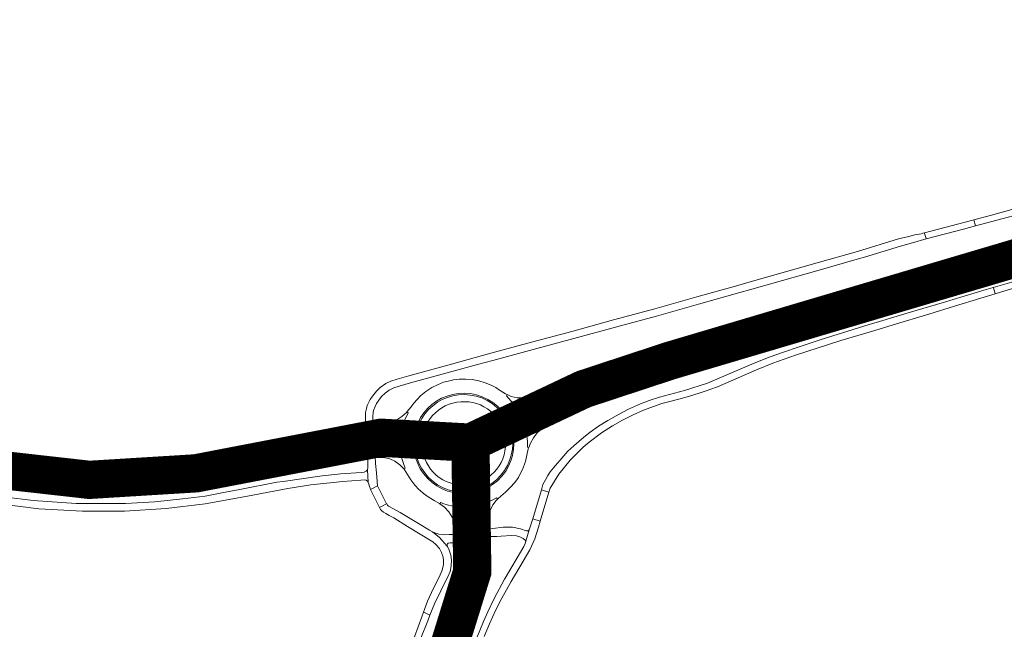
# Model space of a CAD drawing. Header units: metres. Extents: x 166325 to 190320, y 381923 to 404576.
# Tile 828 of 1056: x 177211 to 177597, y 397674 to 397913. Entities that reach past the tile are written whole.
import ezdxf

# ---------------------------------------------------------------- set-up
doc = ezdxf.new("R2010")
doc.units = ezdxf.units.M
for name, color, linetype, lineweight in [('B-WE-VH-VERHARDING_ASFALT-GV', 8, 'Continuous', 18), ('B-WE-VH-VERHARDING_BETON-GV', 8, 'Continuous', 18), ('B-WE-VH-VERHARDING_N-WEG', 8, 'Continuous', 18)]:
    doc.layers.add(name, color=color, linetype=linetype, lineweight=lineweight)

msp = doc.modelspace()

# ---------------------------------------------------------------- linework, layer by layer
at = {"layer": 'B-WE-VH-VERHARDING_ASFALT-GV', "flags": 128}
for points in [[(177686.713, 397844.292), (177686.616, 397844.568), (177685.805, 397847.373), (177685.658, 397847.855), (177679.236, 397845.893), (177665.521, 397841.883), (177648.507, 397836.984), (177635.216, 397833.155), (177620.86, 397828.988), (177605.927, 397824.762), (177595.414, 397821.808), (177591.855, 397820.749), (177592.021, 397820.285), (177592.823, 397817.499), (177592.909, 397817.204), (177606.943, 397821.304), (177622.715, 397825.864), (177648.408, 397833.28), (177671.956, 397840.103)], [(177687.855, 397840.284), (177687.605, 397841.15), (177686.805, 397843.987), (177686.713, 397844.292), (177671.956, 397840.103), (177648.408, 397833.28), (177622.715, 397825.864), (177606.943, 397821.304), (177592.909, 397817.204), (177593.006, 397816.874), (177593.837, 397814.06), (177594.055, 397813.322), (177602.383, 397815.673), (177610.805, 397818.091), (177621.65, 397821.187), (177633.654, 397824.633), (177647.445, 397828.619), (177662.352, 397832.885), (177674.848, 397836.513), (177684.627, 397839.339)], [(177592.909, 397817.204), (177592.823, 397817.499), (177592.021, 397820.285), (177591.855, 397820.749), (177591.733, 397820.713), (177588.58, 397819.788), (177570.585, 397814.563), (177545.721, 397807.356), (177521.58, 397800.358), (177505.124, 397795.592), (177500.803, 397794.307), (177488.632, 397790.831), (177477.605, 397787.626), (177466.622, 397784.306), (177455.984, 397780.794), (177444.874, 397777.209), (177433.931, 397773.513), (177430.003, 397772.244), (177429.905, 397772.205), (177430.194, 397771.625), (177431.67, 397768.659), (177431.785, 397768.429), (177431.85, 397768.298), (177432.225, 397767.545), (177439.953, 397770.708), (177450.997, 397775.064), (177463.848, 397779.486), (177478.529, 397783.956), (177495.194, 397788.792), (177520.481, 397796.044), (177564.102, 397808.65)], [(177546.67, 397799.661), (177547.22, 397799.819), (177558.266, 397802.997), (177578.947, 397808.992), (177589.895, 397812.128), (177590.766, 397812.393), (177594.055, 397813.322), (177593.837, 397814.06), (177593.006, 397816.874), (177592.909, 397817.204), (177564.102, 397808.65), (177520.481, 397796.044), (177495.194, 397788.792), (177478.529, 397783.956), (177463.848, 397779.486), (177450.997, 397775.064), (177439.953, 397770.708), (177432.225, 397767.545), (177432.702, 397766.223), (177433.952, 397762.758), (177434.159, 397762.184), (177442.47, 397766.545), (177450.257, 397770.029), (177460.917, 397774.171), (177471.785, 397777.969), (177482.725, 397781.229), (177493.643, 397784.41), (177504.691, 397787.563), (177521.148, 397792.356), (177534.823, 397796.252)], [(177593.878, 397805.252), (177593.833, 397805.409), (177593.197, 397807.616), (177593.141, 397807.812), (177590.352, 397807.008), (177573.115, 397801.82), (177561, 397798.205), (177548.489, 397794.459), (177544.41, 397793.203), (177536.074, 397790.636), (177532.262, 397789.473), (177525.273, 397787.236), (177517.391, 397784.64), (177510.432, 397782.295), (177505.567, 397780.553), (177499.281, 397778.092), (177480.984, 397770.297), (177472.019, 397767.413), (177462.212, 397764.809), (177458.09, 397763.484), (177454.668, 397762.133), (177450.069, 397760.05), (177446.285, 397758.133), (177441.837, 397755.564), (177438.298, 397753.322), (177434.988, 397751.002), (177432.442, 397749.02), (177428.545, 397745.72), (177426.249, 397743.509), (177424.634, 397741.772), (177420.552, 397737.078), (177419.324, 397735.419), (177418.341, 397734.033), (177417.395, 397732.374), (177416.406, 397730.436), (177415.838, 397728.341), (177418.788, 397727.46), (177419.318, 397729.048), (177422.684, 397734.508), (177427.083, 397740.05), (177430.739, 397743.747), (177432.181, 397745.085), (177434.567, 397747.041), (177439.475, 397750.707), (177443.693, 397753.47), (177447.631, 397755.757), (177451.839, 397757.805), (177455.923, 397759.645), (177459.76, 397761.112), (177463.137, 397762.218), (177465.768, 397762.964), (177470.275, 397764.151), (177475.234, 397765.501), (177478.164, 397766.417), (177480.855, 397767.339), (177481.956, 397767.749), (177484.942, 397768.848), (177500.22, 397775.482), (177506.694, 397778.109), (177515.578, 397781.238), (177532.874, 397786.802), (177533.386, 397786.997), (177546.696, 397790.961), (177553.889, 397793.171), (177567.793, 397797.378), (177577.892, 397800.458), (177588.207, 397803.546)], [(177429.905, 397772.205), (177429.011, 397771.853), (177426.161, 397770.736), (177425.232, 397770.371), (177424.928, 397770.254), (177424.917, 397770.25), (177424.042, 397769.882), (177421.251, 397768.768), (177418.455, 397767.655), (177415.67, 397766.545), (177413.849, 397765.817), (177412.93, 397765.465), (177412.894, 397765.449), (177412.883, 397765.445), (177412.625, 397765.367), (177412.598, 397765.359), (177411.365, 397764.907), (177411.313, 397764.893), (177411.507, 397764.398), (177412.79, 397761.133), (177412.915, 397760.816), (177412.969, 397760.838), (177427.08, 397766.496), (177430.975, 397768.057), (177431.324, 397768.146), (177431.652, 397768.077), (177431.997, 397767.881), (177432.225, 397767.545), (177431.85, 397768.298), (177431.785, 397768.429), (177431.67, 397768.659), (177430.194, 397771.625)], [(177428.627, 397759.23), (177429.48, 397759.683), (177429.808, 397759.842), (177430.625, 397760.301), (177431.502, 397760.773), (177432.409, 397761.252), (177433.297, 397761.734), (177434.159, 397762.184), (177433.952, 397762.758), (177432.702, 397766.223), (177432.225, 397767.545), (177432.305, 397767.216), (177432.241, 397766.81), (177432.071, 397766.467), (177431.754, 397766.247), (177427.974, 397764.376), (177414.442, 397757.573), (177414.606, 397757.253), (177416.546, 397753.459), (177416.842, 397752.88), (177417.723, 397753.457), (177418.017, 397753.596), (177418.885, 397754.071), (177420.646, 397755.029), (177423.305, 397756.42), (177425.952, 397757.83)], [(177323.54, 397743.711), (177329.039, 397744.732), (177334.532, 397745.456), (177333.515, 397750.995), (177332.442, 397750.798), (177329.542, 397750.327), (177329.21, 397750.275), (177329.304, 397749.791), (177321.557, 397747.891), (177311.414, 397745.361), (177300.853, 397743.053), (177290.01, 397740.976), (177283.039, 397739.854), (177273.584, 397738.46), (177268.635, 397737.919), (177268.549, 397738.41), (177265.709, 397737.738), (177264.752, 397737.525), (177264.701, 397737.758), (177262.608, 397737.519), (177261.676, 397737.459), (177253.551, 397736.936), (177241.47, 397736.726), (177241.054, 397736.732), (177241.048, 397736.336), (177240.999, 397733.241), (177240.992, 397732.761), (177253.663, 397732.965), (177260.41, 397733.393), (177261.891, 397733.503), (177268.399, 397733.986), (177275.773, 397734.762), (177287.326, 397736.517), (177295.592, 397738.076), (177304.889, 397739.858), (177314.205, 397741.789)], [(177353.892, 397754.292), (177352.463, 397754.079), (177352.126, 397754.051), (177351.184, 397753.94), (177350.189, 397753.794), (177349.83, 397753.75), (177347.008, 397753.334), (177346.847, 397753.31), (177346.464, 397753.253), (177345.532, 397753.109), (177342.579, 397752.686), (177339.602, 397752.215), (177338.358, 397751.964), (177335.377, 397751.337), (177333.515, 397750.995), (177334.532, 397745.456), (177334.564, 397745.883), (177334.725, 397746.201), (177335.006, 397746.472), (177335.354, 397746.624), (177338.73, 397747.156), (177341.694, 397747.632), (177344.663, 397748.087), (177346.682, 397748.256), (177347.15, 397748.281), (177350.106, 397748.637), (177354.194, 397749.046), (177354.345, 397749.058), (177354.315, 397749.403), (177353.95, 397753.62)], [(177164.492, 397749.263), (177164.342, 397748.852), (177163.389, 397745.919), (177163.221, 397745.371), (177169.045, 397743.637), (177178.176, 397741.093), (177181.928, 397740.127), (177186.758, 397739.007), (177195.724, 397737.16), (177205.166, 397735.56), (177217.691, 397734.036), (177230.95, 397733.029), (177240.992, 397732.761), (177240.999, 397733.241), (177241.048, 397736.336), (177241.054, 397736.732), (177232.585, 397736.864), (177226.481, 397737.24), (177217.616, 397737.991), (177205.628, 397739.47), (177196.716, 397741.001), (177187.986, 397742.784), (177179.123, 397744.917), (177170.511, 397747.3)], [(177350.106, 397748.637), (177347.15, 397748.281), (177347.254, 397746.796), (177347.332, 397745.358), (177350.374, 397745.365)], [(177163.221, 397745.371), (177163.087, 397744.939), (177162.122, 397742.029), (177161.971, 397741.524), (177167.996, 397739.738), (177176.849, 397737.206), (177185.708, 397735.14), (177194.555, 397733.291), (177203.543, 397731.763), (177216.928, 397729.952), (177225.904, 397729.242), (177230.582, 397729.033), (177240.929, 397728.73), (177240.937, 397729.243), (177240.985, 397732.281), (177240.992, 397732.761), (177230.95, 397733.029), (177217.691, 397734.036), (177205.166, 397735.56), (177195.724, 397737.16), (177186.758, 397739.007), (177181.928, 397740.127), (177178.176, 397741.093), (177169.045, 397743.637)], [(177329.972, 397739.472), (177331.901, 397739.844), (177333.899, 397740.131), (177335.084, 397740.257), (177334.532, 397745.456), (177329.039, 397744.732), (177323.54, 397743.711), (177314.205, 397741.789), (177304.889, 397739.858), (177295.592, 397738.076), (177287.326, 397736.517), (177275.773, 397734.762), (177268.399, 397733.986), (177261.891, 397733.503), (177260.41, 397733.393), (177253.663, 397732.965), (177240.992, 397732.761), (177240.985, 397732.281), (177240.937, 397729.243), (177240.929, 397728.73), (177241.151, 397728.724), (177247.157, 397728.738), (177253.743, 397728.94), (177260.88, 397729.387), (177262.109, 397729.485), (177264.663, 397729.687), (177265.677, 397729.646), (177266.677, 397729.594), (177268.488, 397729.543), (177268.524, 397729.998), (177271.232, 397730.287), (177274.093, 397730.588), (177280.332, 397731.42), (177287.267, 397732.472), (177294.116, 397733.701), (177300.992, 397735.009), (177307.924, 397736.445), (177314.907, 397737.733), (177321.819, 397738.888), (177324.491, 397739.248), (177327.152, 397739.624), (177329.86, 397739.973)], [(177354.456, 397745.465), (177354.326, 397745.465), (177350.374, 397745.365), (177347.332, 397745.358), (177344.691, 397745.237), (177341.683, 397745.064), (177338.693, 397744.88), (177335.692, 397744.629), (177335.242, 397744.651), (177334.941, 397744.804), (177334.668, 397745.117), (177334.532, 397745.456), (177335.084, 397740.257), (177336.874, 397740.447), (177338.88, 397740.605), (177339.896, 397740.728), (177340.22, 397740.716), (177341.197, 397740.772), (177343.186, 397740.896), (177345.189, 397740.952), (177347.156, 397741.008), (177347.558, 397741.021), (177347.598, 397741.022), (177349.153, 397741.079), (177350.614, 397741.133), (177350.621, 397741.133), (177352.775, 397741.152), (177353.134, 397741.152), (177354.5, 397741.025), (177354.585, 397741.002), (177354.567, 397741.622), (177354.467, 397745.113)], [(177350.794, 397738.704), (177350.732, 397739.678), (177350.665, 397740.679), (177350.621, 397741.133), (177350.614, 397741.133), (177349.153, 397741.079), (177347.598, 397741.022), (177347.723, 397739.592), (177347.774, 397738.729), (177347.764, 397737.163), (177347.608, 397736.262), (177347.859, 397731.271), (177348.055, 397730.573), (177348.374, 397729.683), (177348.606, 397729.036), (177348.796, 397728.556), (177351.502, 397729.948), (177351.129, 397735.077), (177350.795, 397738.691)], [(177351.502, 397729.948), (177348.796, 397728.556), (177352.315, 397721.529), (177355.045, 397722.918)], [(177418.788, 397727.46), (177415.838, 397728.341), (177412.434, 397717.019), (177415.365, 397716.104)], [(177355.136, 397722.951), (177355.045, 397722.918), (177352.315, 397721.529), (177352.241, 397721.502), (177352.73, 397720.754), (177353.158, 397720.179), (177353.87, 397719.596), (177354.748, 397719.089), (177356.104, 397718.365), (177357.883, 397717.46), (177363.256, 397714.081), (177373.236, 397708.059), (177374.351, 397706.963), (177375.807, 397705.374), (177376.669, 397703.781), (177377.263, 397702.047), (177377.458, 397700.51), (177377.409, 397699.146), (177376.948, 397696.91), (177375.664, 397694.137), (177373.429, 397689.854), (177371.13, 397684.68), (177369.546, 397680.426), (177369.676, 397680.368), (177370.761, 397679.863), (177372.049, 397679.264), (177373.931, 397683.634), (177376.314, 397688.795), (177378.485, 397693.051), (177379.158, 397694.24), (177379.974, 397696.327), (177380.457, 397698.65), (177380.548, 397700.768), (177380.24, 397702.833), (177379.638, 397704.757), (177378.988, 397706.136), (177378.803, 397706.34), (177375.805, 397709.65), (177373.143, 397711.893), (177371.977, 397712.583), (177367.556, 397715.175), (177360.418, 397719.572), (177355.892, 397722.006), (177355.381, 397722.407)], [(177395.169, 397714.854), (177395.185, 397715.253), (177395.229, 397716.274), (177395.231, 397716.352), (177394.68, 397716.304), (177391.175, 397715.998), (177390.797, 397715.965), (177391.105, 397712.412), (177395.303, 397713.021), (177395.213, 397713.927)], [(177387.28, 397715.65), (177386.904, 397715.585), (177382.541, 397714.825), (177381.996, 397714.73), (177382.291, 397713.667), (177382.396, 397713.276), (177382.658, 397711.186), (177387.899, 397711.954)], [(177391.105, 397712.412), (177387.899, 397711.954), (177388.154, 397708.894), (177391.179, 397709.342)], [(177395.303, 397713.021), (177391.105, 397712.412), (177391.179, 397709.342), (177395.291, 397710.037), (177395.558, 397710.081)], [(177410.999, 397712.655), (177410.442, 397712.325), (177409.794, 397712.337), (177407.565, 397713.147), (177404.451, 397713.734), (177400.824, 397713.704), (177396.808, 397713.269), (177395.303, 397713.021), (177395.558, 397710.081), (177396.939, 397710.071), (177398.374, 397710.056), (177400.006, 397710.19), (177404.104, 397710.517), (177406.023, 397710.344), (177407.334, 397709.942), (177408.699, 397709.327), (177409.514, 397708.668), (177409.69, 397708.121), (177409.509, 397707.349), (177410.389, 397710.482)], [(177382.658, 397711.186), (177381.192, 397710.882), (177379.599, 397710.823), (177377.241, 397710.804), (177375.59, 397711.07), (177373.989, 397711.555), (177373.143, 397711.893), (177375.805, 397709.65), (177378.803, 397706.34), (177378.988, 397706.136), (177378.828, 397706.668), (177378.972, 397707.161), (177379.279, 397707.513), (177379.967, 397707.571), (177380.886, 397707.631), (177381.545, 397707.771), (177381.568, 397707.974), (177382.969, 397708.167)], [(177388.154, 397708.894), (177382.969, 397708.167), (177383.013, 397707.728), (177383.078, 397706.742), (177383.142, 397705.739), (177383.159, 397704.727), (177383.124, 397703.729), (177383.106, 397702.724), (177383.033, 397701.709), (177382.951, 397700.705), (177382.652, 397697.724), (177383.201, 397697.616), (177387.376, 397696.794), (177387.698, 397696.731), (177387.848, 397696.701), (177388.422, 397696.588), (177388.12, 397696.809), (177387.929, 397697.103), (177387.858, 397697.517), (177388.142, 397701.534), (177388.196, 397702.522), (177388.25, 397703.518), (177388.272, 397704.52), (177388.268, 397705.512), (177388.257, 397706.525), (177388.221, 397707.513), (177388.205, 397708.532)], [(177387.899, 397711.954), (177382.658, 397711.186), (177382.969, 397708.167), (177388.154, 397708.894)], [(177395.558, 397710.081), (177395.291, 397710.037), (177391.179, 397709.342), (177391.168, 397707.894), (177391.013, 397704.901), (177390.724, 397701.902), (177390.637, 397701.412), (177389.822, 397697.299), (177389.717, 397696.965), (177389.521, 397696.736), (177389.224, 397696.549), (177388.798, 397696.474), (177389.502, 397696.373), (177389.683, 397696.348), (177390.059, 397696.294), (177393.441, 397695.811), (177394.206, 397695.702), (177394.366, 397696.69), (177394.666, 397698.644), (177394.978, 397700.633), (177395.214, 397702.613), (177395.447, 397704.587), (177395.522, 397706.614), (177395.542, 397708.654)], [(177372.049, 397679.264), (177370.761, 397679.863), (177369.676, 397680.368), (177369.546, 397680.426), (177368.882, 397678.598), (177365.998, 397670.744), (177363.551, 397663.227), (177362.199, 397658.464), (177359.734, 397649.23), (177358.403, 397643.774), (177360.891, 397643.194), (177362.419, 397649.384), (177362.991, 397651.763), (177366.012, 397662.413), (177368.558, 397670.172), (177371.244, 397677.045)]]:
    msp.add_lwpolyline(points, close=True, dxfattribs=at)
for points in [[(177604.042, 397810.956), (177593.141, 397807.812), (177593.197, 397807.616), (177593.833, 397805.409), (177593.878, 397805.252), (177594.248, 397805.363), (177601.65, 397807.586)], [(177203.09, 397722.893), (177218.588, 397720.961), (177235.7, 397719.998), (177252.232, 397720.072), (177268.578, 397721.087), (177283.954, 397722.961), (177300.568, 397725.898), (177316.383, 397728.906), (177325.379, 397730.338), (177337.887, 397731.707), (177344.971, 397732.208), (177346.523, 397732.318), (177347.127, 397732.173), (177347.618, 397731.773), (177347.859, 397731.271), (177347.608, 397736.262), (177347.108, 397735.67), (177346.238, 397735.355), (177345.085, 397735.265), (177337.129, 397734.689), (177329.823, 397733.912), (177314.56, 397731.665), (177312.021, 397731.409), (177297.481, 397728.573), (177290.42, 397727.172), (177283.954, 397725.958), (177275.036, 397724.852), (177264.088, 397723.698), (177252.571, 397723.086), (177248.279, 397722.993), (177233.243, 397723.093), (177216.402, 397724.211), (177205.812, 397725.474)], [(177393.39, 397670.884), (177395.408, 397675.788), (177397.843, 397681.029), (177400.261, 397685.939), (177403.979, 397692.49), (177408.727, 397700.424), (177411.33, 397704.898), (177413.275, 397709.188), (177414.702, 397713.781), (177415.365, 397716.104), (177412.434, 397717.019), (177411.479, 397713.883), (177410.999, 397712.655), (177410.389, 397710.482), (177409.509, 397707.349), (177408.96, 397706.208), (177406.324, 397701.783), (177403.806, 397697.558), (177401.622, 397693.806), (177401.32, 397693.345), (177397.339, 397685.831), (177394.836, 397680.577), (177393.163, 397676.762), (177390.499, 397670.407)], [(177377.361, 397663.511), (177382.227, 397676.409), (177384.002, 397680.843), (177386.352, 397687.419), (177387.618, 397691.425), (177388.798, 397696.474), (177388.422, 397696.588), (177387.848, 397696.701), (177387.698, 397696.731), (177387.376, 397696.794), (177383.201, 397697.616), (177382.652, 397697.724), (177382.388, 397694.877), (177381.851, 397692.029), (177381.188, 397689.374), (177380.434, 397686.664), (177379.58, 397683.875), (177378.707, 397681.189), (177377.819, 397678.483), (177376.954, 397675.729), (177375.979, 397672.981)], [(177381.114, 397662.29), (177386.223, 397674.577), (177390.848, 397685.93), (177393.06, 397692.294), (177394.206, 397695.702), (177393.441, 397695.811), (177390.059, 397696.294), (177389.683, 397696.348), (177389.502, 397696.373), (177388.798, 397696.474), (177387.618, 397691.425), (177386.352, 397687.419), (177384.002, 397680.843), (177382.227, 397676.409), (177377.361, 397663.511)]]:
    msp.add_lwpolyline(points, dxfattribs=at)
at = {"layer": 'B-WE-VH-VERHARDING_BETON-GV', "flags": 128}
msp.add_lwpolyline([(177601.311, 397838.579), (177592.406, 397836.169), (177585.489, 397834.355), (177586.174, 397831.977), (177597.073, 397834.859), (177604.848, 397836.941)], dxfattribs=at)
for points in [[(177586.174, 397831.977), (177585.489, 397834.355), (177584.567, 397834.113), (177576.582, 397831.996), (177566.161, 397829.199), (177566.216, 397829.008), (177566.793, 397827.006), (177566.854, 397826.81), (177581.408, 397830.717)], [(177542.551, 397819.722), (177556.743, 397824.043), (177561.421, 397825.324), (177566.854, 397826.81), (177566.793, 397827.006), (177566.216, 397829.008), (177566.161, 397829.199), (177565.554, 397829.036), (177564.877, 397828.829), (177562.425, 397828.41), (177560.068, 397827.783), (177555.989, 397826.844), (177539.843, 397821.95), (177524.06, 397817.403), (177504.652, 397811.905), (177496.872, 397809.733), (177492.902, 397808.619), (177476.834, 397804.065), (177460.405, 397799.408), (177444.186, 397795.12), (177427.824, 397790.578), (177411.908, 397786.274), (177396.051, 397782.011), (177380.586, 397777.741), (177363.816, 397773.083), (177359.179, 397771.831), (177356.688, 397770.988), (177354.761, 397770.101), (177352.516, 397768.553), (177352.447, 397768.483), (177351.11, 397767.132), (177349.549, 397765.182), (177348.675, 397763.804), (177347.511, 397761.44), (177347.181, 397760.346), (177346.848, 397758.714), (177346.785, 397757.348), (177346.781, 397756.164), (177346.783, 397756.11), (177346.812, 397754.759), (177346.799, 397754.728), (177346.836, 397753.575), (177346.844, 397753.391), (177346.847, 397753.31), (177347.008, 397753.334), (177349.83, 397753.75), (177349.699, 397755.013), (177349.699, 397755.183), (177349.703, 397757.076), (177349.812, 397758.836), (177349.987, 397759.514), (177350.569, 397761.047), (177351.144, 397762.23), (177351.977, 397763.612), (177353.097, 397765.054), (177354.475, 397766.359), (177356.139, 397767.508), (177357.944, 397768.396), (177359.99, 397769.094), (177364.494, 397770.35), (177381.223, 397775), (177390.767, 397777.553), (177396.813, 397779.17), (177412.664, 397783.48), (177428.518, 397787.808), (177444.964, 397792.228), (177461.041, 397796.578), (177477.485, 397801.184), (177493.731, 397805.836), (177497.537, 397806.853), (177505.397, 397809.09), (177524.857, 397814.633), (177540.679, 397819.152)], [(177381.249, 397771.538), (177380.897, 397771.469), (177379.22, 397771.069), (177377.444, 397770.586), (177375.065, 397769.651), (177372.793, 397768.497), (177370.537, 397767.037), (177368.574, 397765.435), (177366.754, 397763.614), (177365.238, 397761.747), (177365.057, 397761.501), (177364.049, 397760.193), (177362.997, 397758.97), (177363.533, 397758.617), (177362.093, 397755.663), (177361.419, 397753.712), (177361.057, 397752.127), (177360.961, 397751.709), (177360.558, 397749.459), (177360.419, 397747.44), (177360.418, 397745.454), (177360.608, 397743.006), (177361.108, 397740.715), (177361.802, 397738.337), (177362.368, 397736.958), (177361.842, 397736.621), (177361.967, 397736.491), (177363.283, 397734.436), (177364.609, 397732.361), (177366.23, 397730.224), (177367.883, 397728.459), (177368.114, 397728.245), (177369.613, 397726.926), (177371.417, 397725.641), (177373.717, 397724.27), (177375.829, 397723.059), (177375.965, 397722.957), (177376.339, 397723.375), (177377.097, 397723.018), (177378.864, 397722.474), (177381.107, 397721.997), (177383.08, 397721.76), (177385.248, 397721.637), (177385.948, 397721.651), (177388.303, 397721.817), (177388.339, 397721.823), (177388.296, 397722.182), (177387.758, 397726.674), (177387.715, 397727.036), (177387.64, 397727.024), (177385.821, 397726.904), (177383.656, 397726.963), (177381.323, 397727.314), (177379.029, 397727.937), (177376.901, 397728.817), (177374.766, 397729.955), (177372.941, 397731.294), (177371.152, 397732.946), (177369.604, 397734.773), (177368.322, 397736.707), (177367.318, 397738.707), (177366.478, 397740.941), (177365.94, 397743.232), (177365.665, 397745.529), (177365.675, 397747.925), (177365.984, 397750.249), (177366.546, 397752.544), (177367.313, 397754.613), (177368.43, 397756.725), (177369.698, 397758.599), (177371.304, 397760.42), (177372.86, 397761.845), (177374.723, 397763.192), (177376.692, 397764.303), (177378.809, 397765.204), (177380.929, 397765.822), (177383.244, 397766.224), (177385.527, 397766.31), (177387.944, 397766.163), (177390.338, 397765.69), (177392.628, 397764.942), (177394.823, 397763.897), (177396.802, 397762.715), (177398.663, 397761.173), (177400.325, 397759.463), (177401.77, 397757.535), (177403.001, 397755.459), (177403.367, 397754.625), (177403.66, 397754.756), (177407.804, 397756.605), (177408.096, 397756.735), (177408.116, 397756.744), (177407.296, 397758.604), (177406.122, 397760.486), (177404.919, 397762.178), (177402.078, 397765.246), (177402.375, 397765.783), (177401.733, 397766.078), (177399.683, 397767.387), (177399.448, 397767.566), (177397.937, 397768.514), (177396.105, 397769.447), (177393.726, 397770.415), (177391.245, 397771.131), (177388.706, 397771.657), (177386.156, 397771.838), (177383.501, 397771.785)], [(177431.697, 397766.429), (177431.89, 397766.582), (177432.073, 397766.869), (177432.108, 397767.149), (177432.045, 397767.466), (177431.869, 397767.718), (177431.611, 397767.847), (177431.346, 397767.899), (177431.055, 397767.823), (177427.206, 397766.284), (177413.122, 397760.602), (177408.612, 397758.83), (177409.973, 397755.808), (177414.325, 397757.911)], [(177366.546, 397752.544), (177365.984, 397750.249), (177365.675, 397747.925), (177365.665, 397745.529), (177365.94, 397743.232), (177366.478, 397740.941), (177367.318, 397738.707), (177368.322, 397736.707), (177369.604, 397734.773), (177371.152, 397732.946), (177372.941, 397731.294), (177374.766, 397729.955), (177376.901, 397728.817), (177379.029, 397727.937), (177381.323, 397727.314), (177383.656, 397726.963), (177385.821, 397726.904), (177387.64, 397727.024), (177387.715, 397727.036), (177387.649, 397727.584), (177385.806, 397727.415), (177383.68, 397727.487), (177381.378, 397727.84), (177379.187, 397728.425), (177377.084, 397729.288), (177375.076, 397730.41), (177373.3, 397731.695), (177371.525, 397733.308), (177370.033, 397735.057), (177368.766, 397736.946), (177367.772, 397738.912), (177366.962, 397741.089), (177366.445, 397743.281), (177366.196, 397745.555), (177366.206, 397747.887), (177366.533, 397750.143), (177367.012, 397752.356), (177367.857, 397754.401), (177368.877, 397756.43), (177370.124, 397758.271), (177371.681, 397760.038), (177373.202, 397761.41), (177375.019, 397762.731), (177376.936, 397763.81), (177378.977, 397764.691), (177381.083, 397765.322), (177383.289, 397765.653), (177385.53, 397765.78), (177387.884, 397765.601), (177390.203, 397765.16), (177392.435, 397764.436), (177394.583, 397763.417), (177396.492, 397762.265), (177398.28, 397760.766), (177399.912, 397759.083), (177401.323, 397757.178), (177402.506, 397755.234), (177402.881, 397754.408), (177403.367, 397754.625), (177403.001, 397755.459), (177401.77, 397757.535), (177400.325, 397759.463), (177398.663, 397761.173), (177396.802, 397762.715), (177394.823, 397763.897), (177392.628, 397764.942), (177390.338, 397765.69), (177387.944, 397766.163), (177385.527, 397766.31), (177383.244, 397766.224), (177380.929, 397765.822), (177378.809, 397765.204), (177376.692, 397764.303), (177374.723, 397763.192), (177372.86, 397761.845), (177371.304, 397760.42), (177369.698, 397758.599), (177368.43, 397756.725), (177367.313, 397754.613)], [(177396.492, 397762.265), (177394.583, 397763.417), (177392.435, 397764.436), (177390.203, 397765.16), (177387.884, 397765.601), (177385.53, 397765.78), (177383.289, 397765.653), (177381.083, 397765.322), (177378.977, 397764.691), (177376.936, 397763.81), (177375.019, 397762.731), (177373.202, 397761.41), (177371.681, 397760.038), (177370.124, 397758.271), (177368.877, 397756.43), (177367.857, 397754.401), (177367.012, 397752.356), (177366.533, 397750.143), (177366.206, 397747.887), (177366.196, 397745.555), (177366.445, 397743.281), (177366.962, 397741.089), (177367.772, 397738.912), (177368.766, 397736.946), (177370.033, 397735.057), (177371.525, 397733.308), (177373.3, 397731.695), (177375.076, 397730.41), (177377.084, 397729.288), (177379.187, 397728.425), (177381.378, 397727.84), (177383.68, 397727.487), (177385.806, 397727.415), (177387.649, 397727.584), (177387.325, 397730.291), (177386.17, 397730.18), (177384.59, 397730.18), (177383.017, 397730.347), (177381.463, 397730.656), (177379.968, 397731.115), (177378.472, 397731.702), (177377.103, 397732.391), (177375.747, 397733.24), (177374.54, 397734.209), (177373.394, 397735.311), (177372.373, 397736.504), (177371.471, 397737.814), (177370.689, 397739.168), (177370.033, 397740.601), (177369.537, 397742.098), (177369.181, 397743.633), (177368.958, 397745.185), (177368.914, 397746.75), (177369.002, 397748.341), (177369.216, 397749.873), (177369.582, 397751.421), (177369.823, 397752.182), (177370.459, 397753.625), (177371.215, 397755.057), (177372.15, 397756.333), (177373.159, 397757.547), (177374.26, 397758.653), (177375.459, 397759.686), (177376.762, 397760.575), (177378.121, 397761.336), (177379.591, 397761.969), (177381.09, 397762.443), (177382.614, 397762.784), (177384.19, 397762.964), (177385.757, 397762.976), (177387.32, 397762.877), (177388.886, 397762.614), (177390.425, 397762.223), (177391.878, 397761.698), (177393.296, 397761.012), (177394.647, 397760.199), (177395.909, 397759.23), (177397.071, 397758.155), (177398.107, 397756.992), (177399.055, 397755.723), (177399.839, 397754.342), (177400.294, 397753.254), (177402.881, 397754.408), (177402.506, 397755.234), (177401.323, 397757.178), (177399.912, 397759.083), (177398.28, 397760.766)], [(177411.313, 397764.893), (177410.826, 397764.768), (177409.848, 397764.566), (177408.78, 397764.454), (177406.37, 397764.462), (177403.918, 397765.075), (177402.375, 397765.783), (177402.078, 397765.246), (177404.919, 397762.178), (177406.122, 397760.486), (177407.296, 397758.604), (177408.116, 397756.744), (177408.647, 397756.981), (177409.065, 397757.168), (177408.271, 397758.981), (177412.915, 397760.816), (177412.79, 397761.133), (177411.507, 397764.398)], [(177361.057, 397752.127), (177361.419, 397753.712), (177362.093, 397755.663), (177363.533, 397758.617), (177362.997, 397758.97), (177362.831, 397758.776), (177361.088, 397757.207), (177359.05, 397755.912), (177356.851, 397754.953), (177354.512, 397754.384), (177353.892, 397754.292), (177353.95, 397753.62), (177354.315, 397749.403), (177354.345, 397749.058), (177359.491, 397749.482), (177359.504, 397747.469), (177359.879, 397747.457), (177360.419, 397747.44), (177360.558, 397749.459), (177360.961, 397751.709)], [(177406.793, 397733.265), (177406.949, 397733.571), (177408.418, 397736.387), (177409.566, 397739.527), (177410.16, 397742.041), (177410.692, 397744.487), (177410.865, 397744.964), (177410.316, 397745.166), (177410.337, 397747.544), (177409.82, 397751.586), (177408.892, 397754.982), (177408.116, 397756.744), (177408.096, 397756.735), (177407.804, 397756.605), (177403.66, 397754.756), (177403.367, 397754.625), (177403.731, 397753.796), (177404.547, 397751.291), (177404.99, 397748.593), (177405.073, 397746.293), (177404.934, 397744.298), (177404.477, 397741.859), (177403.973, 397740.111), (177402.97, 397737.745), (177401.828, 397735.739), (177400.349, 397733.792), (177398.554, 397731.947), (177396.632, 397730.444), (177394.692, 397729.245), (177392.547, 397728.253), (177390.476, 397727.567), (177388.259, 397727.12), (177387.715, 397727.036), (177387.758, 397726.674), (177388.296, 397722.182), (177388.339, 397721.823), (177390.257, 397722.148), (177393.564, 397723.047), (177396.574, 397724.311), (177398.266, 397725.212), (177398.721, 397724.855), (177399.846, 397725.934), (177401.746, 397727.509), (177403.616, 397729.259), (177405.373, 397731.273)], [(177414.442, 397757.573), (177414.318, 397757.511), (177409.859, 397755.354), (177409.065, 397757.168), (177408.647, 397756.981), (177408.116, 397756.744), (177408.892, 397754.982), (177409.82, 397751.586), (177410.337, 397747.544), (177410.316, 397745.166), (177410.865, 397744.964), (177411.514, 397746.758), (177412.682, 397748.844), (177414.215, 397750.777), (177415.99, 397752.323), (177416.842, 397752.88), (177416.546, 397753.459), (177414.606, 397757.253)], [(177402.881, 397754.408), (177400.294, 397753.254), (177400.439, 397752.907), (177400.933, 397751.432), (177401.352, 397749.894), (177401.611, 397748.368), (177401.724, 397746.794), (177401.707, 397745.207), (177401.517, 397743.658), (177401.184, 397742.105), (177400.687, 397740.622), (177400.062, 397739.175), (177399.28, 397737.802), (177398.324, 397736.533), (177397.279, 397735.374), (177396.137, 397734.286), (177394.919, 397733.302), (177393.613, 397732.434), (177392.231, 397731.682), (177390.756, 397731.068), (177389.259, 397730.633), (177387.715, 397730.329), (177387.325, 397730.291), (177387.649, 397727.584), (177388.155, 397727.631), (177390.321, 397728.066), (177392.31, 397728.728), (177394.384, 397729.665), (177396.342, 397730.849), (177398.195, 397732.346), (177399.949, 397734.116), (177401.314, 397735.979), (177402.468, 397737.919), (177403.456, 397740.281), (177403.968, 397741.97), (177404.442, 397744.32), (177404.562, 397746.254), (177404.456, 397748.529), (177404.039, 397751.088), (177403.252, 397753.59)], [(177403.367, 397754.625), (177402.881, 397754.408), (177403.252, 397753.59), (177404.039, 397751.088), (177404.456, 397748.529), (177404.562, 397746.254), (177404.442, 397744.32), (177403.968, 397741.97), (177403.456, 397740.281), (177402.468, 397737.919), (177401.314, 397735.979), (177399.949, 397734.116), (177398.195, 397732.346), (177396.342, 397730.849), (177394.384, 397729.665), (177392.31, 397728.728), (177390.321, 397728.066), (177388.155, 397727.631), (177387.649, 397727.584), (177387.715, 397727.036), (177388.259, 397727.12), (177390.476, 397727.567), (177392.547, 397728.253), (177394.692, 397729.245), (177396.632, 397730.444), (177398.554, 397731.947), (177400.349, 397733.792), (177401.828, 397735.739), (177402.97, 397737.745), (177403.973, 397740.111), (177404.477, 397741.859), (177404.934, 397744.298), (177405.073, 397746.293), (177404.99, 397748.593), (177404.547, 397751.291), (177403.731, 397753.796)], [(177329.21, 397750.275), (177327.466, 397750.002), (177324.491, 397749.66), (177321.534, 397749.297), (177318.589, 397748.939), (177315.578, 397748.506), (177312.568, 397748.086), (177309.695, 397747.713), (177309.681, 397747.711), (177309.279, 397747.644), (177308.226, 397747.47), (177305.325, 397746.889), (177302.398, 397746.279), (177299.444, 397745.768), (177296.523, 397745.173), (177293.575, 397744.582), (177290.609, 397744.043), (177287.729, 397743.352), (177287.711, 397743.347), (177285.126, 397742.598), (177281.29, 397741.527), (177274.467, 397739.835), (177271.564, 397739.08), (177268.596, 397738.422), (177268.576, 397738.417), (177268.549, 397738.41), (177268.635, 397737.919), (177273.584, 397738.46), (177283.039, 397739.854), (177290.01, 397740.976), (177300.853, 397743.053), (177311.414, 397745.361), (177321.557, 397747.891), (177329.304, 397749.791)], [(177346.928, 397748.049), (177344.722, 397747.796), (177341.747, 397747.412), (177339.633, 397747.133), (177335.392, 397746.399), (177335.12, 397746.301), (177334.903, 397746.063), (177334.79, 397745.847), (177334.777, 397745.496), (177334.859, 397745.246), (177335.08, 397744.983), (177335.326, 397744.883), (177335.643, 397744.869), (177339.494, 397745.15), (177339.767, 397745.166), (177341.659, 397745.276), (177344.652, 397745.466), (177347.068, 397745.581), (177347.023, 397746.779)], [(177354.368, 397748.792), (177354.169, 397748.776), (177354.164, 397748.776), (177350.332, 397748.424), (177350.563, 397745.634), (177354.316, 397745.671), (177359.283, 397745.698), (177359.211, 397749.176)], [(177360.418, 397745.454), (177360.419, 397747.44), (177359.879, 397747.457), (177359.504, 397747.469), (177359.516, 397745.457), (177354.456, 397745.465), (177354.467, 397745.113), (177354.567, 397741.622), (177354.585, 397741.002), (177356.315, 397740.532), (177358.35, 397739.601), (177360.255, 397738.272), (177361.842, 397736.621), (177362.368, 397736.958), (177361.802, 397738.337), (177361.108, 397740.715), (177360.608, 397743.006)], [(177311.357, 397734.325), (177311.372, 397734.328), (177311.828, 397734.426), (177314.512, 397735.2), (177317.381, 397736.032), (177320.289, 397736.854), (177323.182, 397737.638), (177326.056, 397738.448), (177327.994, 397738.99), (177329.972, 397739.472), (177329.86, 397739.973), (177327.152, 397739.624), (177324.491, 397739.248), (177321.819, 397738.888), (177314.907, 397737.733), (177307.924, 397736.445), (177300.992, 397735.009), (177294.116, 397733.701), (177287.267, 397732.472), (177280.332, 397731.42), (177274.093, 397730.588), (177271.232, 397730.287), (177268.524, 397729.998), (177268.488, 397729.543), (177268.713, 397729.508), (177271.679, 397729.483), (177274.687, 397729.521), (177277.685, 397729.566), (177280.695, 397729.648), (177283.69, 397729.702), (177286.691, 397729.804), (177288.691, 397729.953), (177289.829, 397730.074), (177292.785, 397730.573), (177295.706, 397731.211), (177298.673, 397731.763), (177301.571, 397732.323), (177304.543, 397732.917), (177308.467, 397733.669)], [(177398.721, 397724.855), (177398.266, 397725.212), (177396.574, 397724.311), (177393.564, 397723.047), (177390.257, 397722.148), (177388.339, 397721.823), (177388.429, 397721.072), (177390.325, 397721.417), (177390.707, 397717.007), (177390.797, 397715.965), (177391.175, 397715.998), (177394.68, 397716.304), (177395.231, 397716.352), (177395.269, 397717.537), (177395.771, 397720.34), (177396.783, 397722.49), (177398.06, 397724.222)], [(177388.429, 397721.072), (177388.339, 397721.823), (177388.303, 397721.817), (177385.948, 397721.651), (177385.248, 397721.637), (177383.08, 397721.76), (177381.107, 397721.997), (177378.864, 397722.474), (177377.097, 397723.018), (177376.339, 397723.375), (177375.965, 397722.957), (177377.813, 397721.574), (177379.449, 397719.796), (177380.842, 397717.693), (177381.796, 397715.449), (177381.996, 397714.73), (177382.541, 397714.825), (177386.904, 397715.585), (177387.28, 397715.65), (177387.163, 397716.345), (177386.521, 397720.724)], [(177390.973, 397707.921), (177390.968, 397709.146), (177388.413, 397708.774), (177388.409, 397708.505), (177388.447, 397707.508), (177388.468, 397706.51), (177388.491, 397705.504), (177388.474, 397704.518), (177388.47, 397703.515), (177388.436, 397702.505), (177388.349, 397701.767), (177388.307, 397701.432), (177388.063, 397697.515), (177388.12, 397697.192), (177388.264, 397696.933), (177388.507, 397696.747), (177388.809, 397696.674), (177389.118, 397696.721), (177389.38, 397696.879), (177389.523, 397697.1), (177389.631, 397697.32), (177389.766, 397698.002), (177389.969, 397698.97), (177390.153, 397699.963), (177390.359, 397700.952), (177390.408, 397701.446), (177390.514, 397701.938), (177390.814, 397704.918)]]:
    msp.add_lwpolyline(points, close=True, dxfattribs=at)
at = {"layer": 'B-WE-VH-VERHARDING_N-WEG', "const_width": 15, "flags": 128}
for points in [[(177387.972, 397746.905), (177352.948, 397748.842), (177280.273, 397734.882), (177238.488, 397732.318), (177194.05, 397737.299), (177165.095, 397744.992), (177066.865, 397790.599), (177015.59, 397817.007), (176935.676, 397846.884), (176507.054, 398005.039), (176443.419, 398023.971), (176380.079, 398038.466), (176314.537, 398052.409), (176225.743, 398064.833), (176118.007, 398077.849), (176032.889, 398089.431), (175990.268, 398102.151), (175933.44, 398124.929), (175920.121, 398175.218), (175923.658, 398218.292), (175934.017, 398282.78), (175991.398, 398644.997)], [(177292.647, 397157.233), (177345.028, 397488.163), (177370.496, 397637.636), (177388.716, 397696.359), (177387.972, 397746.905), (177432.386, 397767.896), (177466.223, 397779.046), (177577.776, 397812.124), (177624.256, 397825.875)]]:
    msp.add_lwpolyline(points, dxfattribs=at)

doc.saveas('drawing.dxf')
